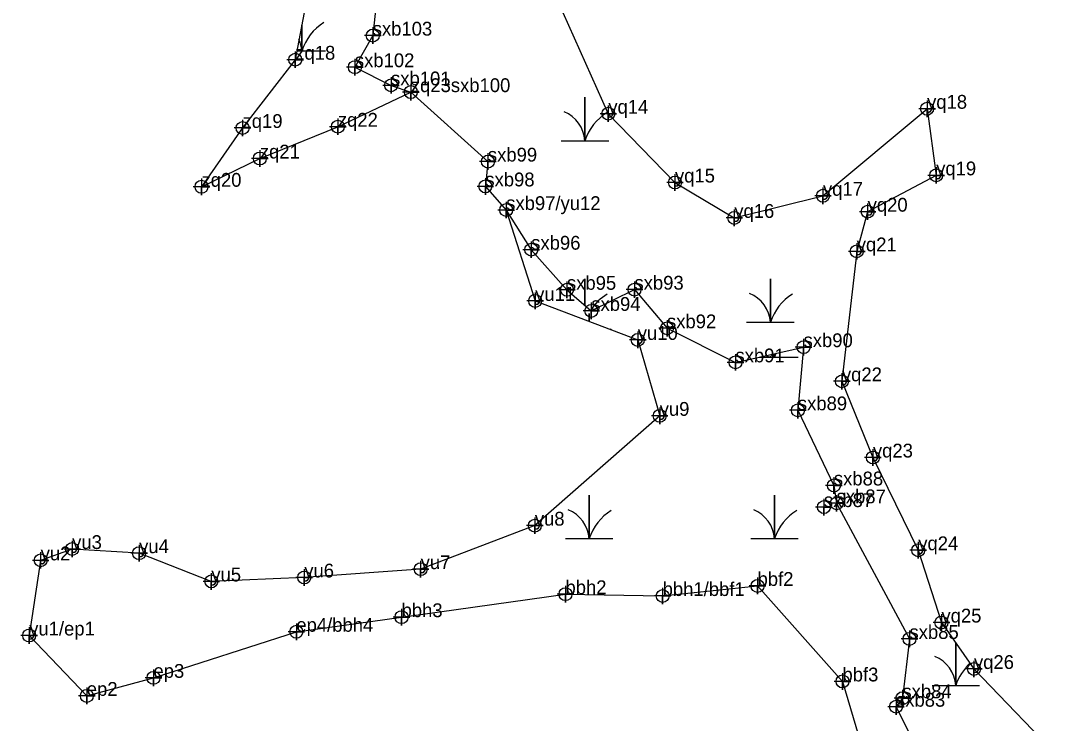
# Model space of a CAD drawing. Extents: x 2071991 to 2268989, y 436479 to 469629.
# Drawn here: x 2246745.4 to 2247124.2, y 439790.2 to 440044.6 of the extents above; entities that cross this region are included whole.
import ezdxf

# ---------------------------------------------------------------- set-up
doc = ezdxf.new("R2010")
doc.units = 0
for name, color, linetype in [('Exist Environmental Wetland Boundary', 7, 'Continuous'), ('Exist Environmental Wetland Boundary Cogo Comment', 7, 'Continuous'), ('Exist Environmental Wetland Boundary Cogo Point CELL', 7, 'Continuous'), ('Exist Hydro Jurisdictional Stream or Body of Water NEU Mitigable', 7, 'Continuous'), ('Exist Hydro Jurisdictional Stream or Body of Water NEU Mitigable Cogo Comment', 7, 'Continuous'), ('Exist Hydro Jurisdictional Stream or Body of Water NEU Mitigable Cogo Point CELL', 7, 'Continuous'), ('Exist Hydro Swamp or Marsh', 7, 'Continuous')]:
    doc.layers.add(name, color=color, linetype=linetype)

msp = doc.modelspace()

# ---------------------------------------------------------------- linework, layer by layer
at = {"layer": 'Exist Environmental Wetland Boundary'}
for points in [[(2246928.79, 440355.34), (2246931.31, 440332.4), (2246935.05, 440314.95), (2246940.75, 440293.86), (2246926.26, 440257.88), (2246916.23, 440247.23), (2246931.31, 440228.04), (2246924.18, 440213.88), (2246896.44, 440200.88), (2246884.69, 440182.53), (2246883.24, 440156.21), (2246883.32, 440139.17), (2246867.49, 440116.15), (2246850.97, 440089.2), (2246826.48, 440075.71), (2246830.3, 440069.98), (2246848.82, 440052.16), (2246844.8, 440030.56), (2246825.7, 440005.83), (2246810.8, 439984.52), (2246831.96, 439994.76), (2246860.23, 440006.28), (2246886.69, 440018.82)], [(2246997.35, 440342.49), (2246992.93, 440323.66), (2246985.76, 440274.42), (2246979.14, 440231.52), (2246964.27, 440200.27), (2246955.89, 440183.95), (2246935.3, 440158.89), (2246937.29, 440135.16), (2246926.18, 440095.31), (2246941.76, 440047.66), (2246958.27, 440011), (2246982.43, 439986.07), (2247003.93, 439973.25), (2247036.07, 439981.26), (2247073.81, 440012.79), (2247077.1, 439988.66), (2247052.26, 439975.5), (2247048.31, 439961.13), (2247042.94, 439914.04), (2247054.18, 439886.44), (2247070.61, 439852.85), (2247079.01, 439826.66), (2247090.8, 439809.83), (2247124.2, 439775.11)], [(2246921.26, 439976.09), (2246931.75, 439943.18), (2246968.93, 439929.04), (2246976.89, 439901.54), (2246931.63, 439861.76), (2246890.24, 439845.99), (2246848.06, 439842.98), (2246814.37, 439841.55), (2246788.2, 439851.79), (2246763.92, 439853.29), (2246752.51, 439849.18), (2246748.36, 439821.96), (2246769.24, 439800.08), (2246793.41, 439806.62), (2246845.19, 439823.31), (2246883.33, 439828.6), (2246942.74, 439836.93), (2246977.96, 439836.27), (2247012.36, 439839.92), (2247043.14, 439805.32), (2247055.11, 439765)]]:
    msp.add_lwpolyline(points, dxfattribs=at)
at = {"layer": 'Exist Environmental Wetland Boundary Cogo Point CELL'}
for points in [[(2246844.8, 440033.56), (2246844.8, 440027.56), (2246844.8, 440030.56), (2246847.8, 440030.56), (2246841.8, 440030.56)], [(2246886.69, 440021.82), (2246886.69, 440015.82), (2246886.69, 440018.82), (2246889.69, 440018.82), (2246883.69, 440018.82)], [(2247073.81, 440015.79), (2247073.81, 440009.79), (2247073.81, 440012.79), (2247076.81, 440012.79), (2247070.81, 440012.79)], [(2246958.27, 440014), (2246958.27, 440008), (2246958.27, 440011), (2246961.27, 440011), (2246955.27, 440011)], [(2246825.7, 440008.83), (2246825.7, 440002.83), (2246825.7, 440005.83), (2246828.7, 440005.83), (2246822.7, 440005.83)], [(2246860.23, 440009.28), (2246860.23, 440003.28), (2246860.23, 440006.28), (2246863.23, 440006.28), (2246857.23, 440006.28)], [(2246831.96, 439997.76), (2246831.96, 439991.76), (2246831.96, 439994.76), (2246834.96, 439994.76), (2246828.96, 439994.76)], [(2246982.43, 439989.07), (2246982.43, 439983.07), (2246982.43, 439986.07), (2246985.43, 439986.07), (2246979.43, 439986.07)], [(2247077.1, 439991.66), (2247077.1, 439985.66), (2247077.1, 439988.66), (2247080.1, 439988.66), (2247074.1, 439988.66)], [(2246810.8, 439987.52), (2246810.8, 439981.52), (2246810.8, 439984.52), (2246813.8, 439984.52), (2246807.8, 439984.52)], [(2247036.07, 439984.26), (2247036.07, 439978.26), (2247036.07, 439981.26), (2247039.07, 439981.26), (2247033.07, 439981.26)], [(2246921.26, 439979.09), (2246921.26, 439973.09), (2246921.26, 439976.09), (2246924.26, 439976.09), (2246918.26, 439976.09)], [(2247052.26, 439978.5), (2247052.26, 439972.5), (2247052.26, 439975.5), (2247055.26, 439975.5), (2247049.26, 439975.5)], [(2247003.93, 439976.25), (2247003.93, 439970.25), (2247003.93, 439973.25), (2247006.93, 439973.25), (2247000.93, 439973.25)], [(2247048.31, 439964.13), (2247048.31, 439958.13), (2247048.31, 439961.13), (2247051.31, 439961.13), (2247045.31, 439961.13)], [(2246931.75, 439946.18), (2246931.75, 439940.18), (2246931.75, 439943.18), (2246934.75, 439943.18), (2246928.75, 439943.18)], [(2246968.93, 439932.04), (2246968.93, 439926.04), (2246968.93, 439929.04), (2246971.93, 439929.04), (2246965.93, 439929.04)], [(2247042.94, 439917.04), (2247042.94, 439911.04), (2247042.94, 439914.04), (2247045.94, 439914.04), (2247039.94, 439914.04)], [(2246976.89, 439904.54), (2246976.89, 439898.54), (2246976.89, 439901.54), (2246979.89, 439901.54), (2246973.89, 439901.54)], [(2247054.18, 439889.44), (2247054.18, 439883.44), (2247054.18, 439886.44), (2247057.18, 439886.44), (2247051.18, 439886.44)], [(2246931.63, 439864.76), (2246931.63, 439858.76), (2246931.63, 439861.76), (2246934.63, 439861.76), (2246928.63, 439861.76)], [(2246763.92, 439856.29), (2246763.92, 439850.29), (2246763.92, 439853.29), (2246766.92, 439853.29), (2246760.92, 439853.29)], [(2246788.2, 439854.79), (2246788.2, 439848.79), (2246788.2, 439851.79), (2246791.2, 439851.79), (2246785.2, 439851.79)], [(2247070.61, 439855.85), (2247070.61, 439849.85), (2247070.61, 439852.85), (2247073.61, 439852.85), (2247067.61, 439852.85)], [(2246752.51, 439852.18), (2246752.51, 439846.18), (2246752.51, 439849.18), (2246755.51, 439849.18), (2246749.51, 439849.18)], [(2246890.24, 439848.99), (2246890.24, 439842.99), (2246890.24, 439845.99), (2246893.24, 439845.99), (2246887.24, 439845.99)], [(2246848.06, 439845.98), (2246848.06, 439839.98), (2246848.06, 439842.98), (2246851.06, 439842.98), (2246845.06, 439842.98)], [(2246814.37, 439844.55), (2246814.37, 439838.55), (2246814.37, 439841.55), (2246817.37, 439841.55), (2246811.37, 439841.55)], [(2247012.36, 439842.92), (2247012.36, 439836.92), (2247012.36, 439839.92), (2247015.36, 439839.92), (2247009.36, 439839.92)], [(2246942.74, 439839.93), (2246942.74, 439833.93), (2246942.74, 439836.93), (2246945.74, 439836.93), (2246939.74, 439836.93)], [(2246977.96, 439839.27), (2246977.96, 439833.27), (2246977.96, 439836.27), (2246980.96, 439836.27), (2246974.96, 439836.27)], [(2246883.33, 439831.6), (2246883.33, 439825.6), (2246883.33, 439828.6), (2246886.33, 439828.6), (2246880.33, 439828.6)], [(2247079.01, 439829.66), (2247079.01, 439823.66), (2247079.01, 439826.66), (2247082.01, 439826.66), (2247076.01, 439826.66)], [(2246845.19, 439826.31), (2246845.19, 439820.31), (2246845.19, 439823.31), (2246848.19, 439823.31), (2246842.19, 439823.31)], [(2246748.36, 439824.96), (2246748.36, 439818.96), (2246748.36, 439821.96), (2246751.36, 439821.96), (2246745.36, 439821.96)], [(2247090.8, 439812.83), (2247090.8, 439806.83), (2247090.8, 439809.83), (2247093.8, 439809.83), (2247087.8, 439809.83)], [(2246793.41, 439809.62), (2246793.41, 439803.62), (2246793.41, 439806.62), (2246796.41, 439806.62), (2246790.41, 439806.62)], [(2247043.14, 439808.32), (2247043.14, 439802.32), (2247043.14, 439805.32), (2247046.14, 439805.32), (2247040.14, 439805.32)], [(2246769.24, 439803.08), (2246769.24, 439797.08), (2246769.24, 439800.08), (2246772.24, 439800.08), (2246766.24, 439800.08)]]:
    msp.add_lwpolyline(points, dxfattribs=at)
for centre in [(2246844.8, 440030.56), (2246886.69, 440018.82), (2247073.81, 440012.79), (2246958.27, 440011), (2246825.7, 440005.83), (2246860.23, 440006.28), (2246831.96, 439994.76), (2247077.1, 439988.66), (2246810.8, 439984.52), (2246982.43, 439986.07), (2247036.07, 439981.26), (2246921.26, 439976.09), (2247052.26, 439975.5), (2247003.93, 439973.25), (2247048.31, 439961.13), (2246931.75, 439943.18), (2246968.93, 439929.04), (2247042.94, 439914.04), (2246976.89, 439901.54), (2247054.18, 439886.44), (2246931.63, 439861.76), (2246763.92, 439853.29), (2246788.2, 439851.79), (2247070.61, 439852.85), (2246752.51, 439849.18), (2246848.06, 439842.98), (2246890.24, 439845.99), (2246814.37, 439841.55), (2247012.36, 439839.92), (2246942.74, 439836.93), (2246977.96, 439836.27), (2246883.33, 439828.6), (2247079.01, 439826.66), (2246748.36, 439821.96), (2246845.19, 439823.31), (2247090.8, 439809.83), (2246793.41, 439806.62), (2247043.14, 439805.32), (2246769.24, 439800.08)]:
    msp.add_circle(centre, 2.34, dxfattribs=at)
at = {"layer": 'Exist Hydro Jurisdictional Stream or Body of Water NEU Mitigable'}
msp.add_lwpolyline([(2246874.85, 440057.79), (2246872.88, 440039.29), (2246866.41, 440027.85), (2246879.52, 440021.27), (2246886.69, 440018.82), (2246914.63, 439993.65), (2246913.7, 439984.66), (2246921.26, 439976.09), (2246930.33, 439961.73), (2246943.28, 439947.2), (2246952.1, 439939.56), (2246967.75, 439947.25), (2246979.54, 439933.25), (2247004.36, 439920.91), (2247029.04, 439926.42), (2247026.98, 439903.54), (2247040.04, 439876.32), (2247041.02, 439869.85), (2247067.43, 439820.71), (2247064.88, 439799.22), (2247062.56, 439796.17), (2247071.91, 439777.44)], dxfattribs=at)
at = {"layer": 'Exist Hydro Jurisdictional Stream or Body of Water NEU Mitigable Cogo Point CELL'}
for points in [[(2246872.88, 440042.29), (2246872.88, 440036.29), (2246872.88, 440039.29), (2246875.88, 440039.29), (2246869.88, 440039.29)], [(2246866.41, 440030.85), (2246866.41, 440024.85), (2246866.41, 440027.85), (2246869.41, 440027.85), (2246863.41, 440027.85)], [(2246879.52, 440024.27), (2246879.52, 440018.27), (2246879.52, 440021.27), (2246882.52, 440021.27), (2246876.52, 440021.27)], [(2246914.63, 439996.65), (2246914.63, 439990.65), (2246914.63, 439993.65), (2246917.63, 439993.65), (2246911.63, 439993.65)], [(2246913.7, 439987.66), (2246913.7, 439981.66), (2246913.7, 439984.66), (2246916.7, 439984.66), (2246910.7, 439984.66)], [(2246930.33, 439964.73), (2246930.33, 439958.73), (2246930.33, 439961.73), (2246933.33, 439961.73), (2246927.33, 439961.73)], [(2246943.28, 439950.2), (2246943.28, 439944.2), (2246943.28, 439947.2), (2246946.28, 439947.2), (2246940.28, 439947.2)], [(2246967.75, 439950.25), (2246967.75, 439944.25), (2246967.75, 439947.25), (2246970.75, 439947.25), (2246964.75, 439947.25)], [(2246952.1, 439942.56), (2246952.1, 439936.56), (2246952.1, 439939.56), (2246955.1, 439939.56), (2246949.1, 439939.56)], [(2246979.54, 439936.25), (2246979.54, 439930.25), (2246979.54, 439933.25), (2246982.54, 439933.25), (2246976.54, 439933.25)], [(2247029.04, 439929.42), (2247029.04, 439923.42), (2247029.04, 439926.42), (2247032.04, 439926.42), (2247026.04, 439926.42)], [(2247004.36, 439923.91), (2247004.36, 439917.91), (2247004.36, 439920.91), (2247007.36, 439920.91), (2247001.36, 439920.91)], [(2247026.98, 439906.54), (2247026.98, 439900.54), (2247026.98, 439903.54), (2247029.98, 439903.54), (2247023.98, 439903.54)], [(2247040.04, 439879.32), (2247040.04, 439873.32), (2247040.04, 439876.32), (2247043.04, 439876.32), (2247037.04, 439876.32)], [(2247036.42, 439871.49), (2247036.42, 439865.49), (2247036.42, 439868.49), (2247039.42, 439868.49), (2247033.42, 439868.49)], [(2247041.02, 439872.85), (2247041.02, 439866.85), (2247041.02, 439869.85), (2247044.02, 439869.85), (2247038.02, 439869.85)], [(2247067.43, 439823.71), (2247067.43, 439817.71), (2247067.43, 439820.71), (2247070.43, 439820.71), (2247064.43, 439820.71)], [(2247062.56, 439799.17), (2247062.56, 439793.17), (2247062.56, 439796.17), (2247065.56, 439796.17), (2247059.56, 439796.17)], [(2247064.88, 439802.22), (2247064.88, 439796.22), (2247064.88, 439799.22), (2247067.88, 439799.22), (2247061.88, 439799.22)]]:
    msp.add_lwpolyline(points, dxfattribs=at)
for centre in [(2246872.88, 440039.29), (2246866.41, 440027.85), (2246879.52, 440021.27), (2246914.63, 439993.65), (2246913.7, 439984.66), (2246930.33, 439961.73), (2246943.28, 439947.2), (2246967.75, 439947.25), (2246952.1, 439939.56), (2246979.54, 439933.25), (2247029.04, 439926.42), (2247004.36, 439920.91), (2247026.98, 439903.54), (2247040.04, 439876.32), (2247041.02, 439869.85), (2247036.42, 439868.49), (2247067.43, 439820.71), (2247064.88, 439799.22), (2247062.56, 439796.17)]:
    msp.add_circle(centre, 2.34, dxfattribs=at)
at = {"layer": 'Exist Hydro Swamp or Marsh'}
for points in [[(2246845.4, 440033.79), (2246847.14, 440033.79), (2246847.14, 440043.12)], [(2246847.14, 440043.12), (2246847.14, 440033.79), (2246855.74, 440033.79)], [(2246941.21, 440001.22), (2246949.81, 440001.22), (2246949.81, 440017), (2246949.81, 440001.22), (2246958.41, 440001.22)], [(2246949.81, 439941.54), (2246949.81, 439951.22), (2246949.81, 439941.54)], [(2247008.41, 439935.44), (2247017.01, 439935.44), (2247017.01, 439951.22), (2247017.01, 439935.44), (2247025.61, 439935.44)], [(2246951.33, 439935.73), (2246951.33, 439938.6), (2246951.33, 439935.73)], [(2247012.94, 439922.82), (2247018.53, 439922.82), (2247018.53, 439924.07)], [(2247018.53, 439924.07), (2247018.53, 439922.82), (2247027.13, 439922.82)], [(2246942.72, 439857.04), (2246951.33, 439857.04), (2246951.33, 439872.82), (2246951.33, 439857.04), (2246959.93, 439857.04)], [(2247009.93, 439857.04), (2247018.53, 439857.04), (2247018.53, 439872.82), (2247018.53, 439857.04), (2247027.13, 439857.04)], [(2247075.61, 439803.88), (2247084.22, 439803.88), (2247084.22, 439819.23)], [(2247084.22, 439819.23), (2247084.22, 439803.88), (2247092.82, 439803.88)]]:
    msp.add_lwpolyline(points, dxfattribs=at)
for centre, radius, start, end in [((2246865.38, 440027.73), 19.22, 122.1274, 161.6222), ((2246834.87, 440032.91), 12.3, 4.1403, 23.5061), ((2246937.54, 440000.33), 12.3, 4.1403, 67.535), ((2246968.05, 439995.16), 19.22, 122.1274, 161.6222), ((2246968.05, 439929.38), 19.22, 122.1274, 147.3222), ((2247004.75, 439934.55), 12.3, 4.1403, 67.535), ((2247035.25, 439929.38), 19.22, 122.1274, 161.6222), ((2246969.57, 439916.76), 19.22, 122.1274, 123.3704), ((2247036.77, 439916.76), 19.22, 157.2814, 161.6222), ((2247006.26, 439921.93), 12.3, 4.1403, 9.8496), ((2246939.06, 439856.15), 12.3, 4.1403, 67.535), ((2247006.26, 439856.15), 12.3, 4.1403, 67.535), ((2246969.57, 439850.98), 19.22, 122.1274, 161.6222), ((2247036.77, 439850.98), 19.22, 122.1274, 161.6222), ((2247071.95, 439802.99), 12.3, 4.1403, 67.535), ((2247102.46, 439797.81), 19.22, 132.9471, 161.6222)]:
    msp.add_arc(centre, radius, start, end, dxfattribs=at)

# ---------------------------------------------------------------- texts
at = {"layer": 'Exist Environmental Wetland Boundary Cogo Comment'}
for s, p in [('zq18', (2246844.8, 440030.56)), ('yq14', (2246958.27, 440011)), ('yq18', (2247073.81, 440012.79)), ('zq22', (2246860.23, 440006.28)), ('zq19', (2246825.7, 440005.83)), ('zq21', (2246831.96, 439994.76)), ('yq19', (2247077.1, 439988.66)), ('zq20', (2246810.8, 439984.52)), ('yq15', (2246982.43, 439986.07)), ('yq17', (2247036.07, 439981.26)), ('yq16', (2247003.93, 439973.25)), ('yq20', (2247052.26, 439975.5)), ('yq21', (2247048.31, 439961.13)), ('yu11', (2246931.75, 439943.18)), ('yu10', (2246968.93, 439929.04)), ('yq22', (2247042.94, 439914.04)), ('yu9', (2246976.89, 439901.54)), ('yq23', (2247054.18, 439886.44)), ('yu8', (2246931.63, 439861.76)), ('yu3', (2246763.92, 439853.29)), ('yu4', (2246788.2, 439851.79)), ('yq24', (2247070.61, 439852.85)), ('yu2', (2246752.51, 439849.18)), ('yu7', (2246890.24, 439845.99)), ('yu5', (2246814.37, 439841.55)), ('yu6', (2246848.06, 439842.98)), ('bbf2', (2247012.36, 439839.92)), ('bbh2', (2246942.74, 439836.93)), ('bbh1/bbf1', (2246977.96, 439836.27)), ('bbh3', (2246883.33, 439828.6)), ('yq25', (2247079.01, 439826.66)), ('yu1/ep1', (2246748.36, 439821.96)), ('ep4/bbh4', (2246845.19, 439823.31)), ('yq26', (2247090.8, 439809.83)), ('ep3', (2246793.41, 439806.62)), ('bbf3', (2247043.14, 439805.32)), ('ep2', (2246769.24, 439800.08))]:
    msp.add_text(s, height=5, dxfattribs=at).set_placement(p)
at = {"layer": 'Exist Hydro Jurisdictional Stream or Body of Water NEU Mitigable Cogo Comment'}
for s, p in [('sxb103', (2246872.88, 440039.29)), ('sxb102', (2246866.41, 440027.85)), ('sxb101', (2246879.52, 440021.27)), ('zq23sxb100', (2246886.69, 440018.82)), ('sxb99', (2246914.63, 439993.65)), ('sxb98', (2246913.7, 439984.66)), ('sxb97/yu12', (2246921.26, 439976.09)), ('sxb96', (2246930.33, 439961.73)), ('sxb95', (2246943.28, 439947.2)), ('sxb93', (2246967.75, 439947.25)), ('sxb94', (2246952.1, 439939.56)), ('sxb92', (2246979.54, 439933.25)), ('sxb90', (2247029.04, 439926.42)), ('sxb91', (2247004.36, 439920.91)), ('sxb89', (2247026.98, 439903.54)), ('sxb88', (2247040.04, 439876.32)), ('sxb87', (2247041.02, 439869.85)), ('sxb87', (2247036.42, 439868.49)), ('sxb85', (2247067.43, 439820.71)), ('sxb84', (2247064.88, 439799.22)), ('sxb83', (2247062.56, 439796.17))]:
    msp.add_text(s, height=5, dxfattribs=at).set_placement(p)

doc.saveas('drawing.dxf')
